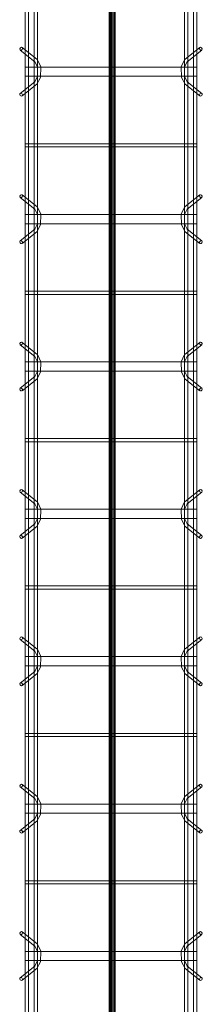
# Model space of a CAD drawing. Header units: inches. Extents: x -4136 to 1945, y -6639 to 12387.
# Tile 329 of 656: x -2998 to -2983, y 10348 to 10428. Entities that reach past the tile are written whole.
import ezdxf

# ---------------------------------------------------------------- set-up
doc = ezdxf.new("R2010")
doc.units = ezdxf.units.IN
doc.header["$MEASUREMENT"] = 0
for name, color, linetype, lineweight in [('A-FLOR', 7, 'Continuous', 9), ('A-GENM', 7, 'Continuous', 9), ('S-BEAM', 7, 'Continuous', 9)]:
    doc.layers.add(name, color=color, linetype=linetype, lineweight=lineweight)

# ---------------------------------------------------------------- blocks, each defined once
blk = doc.blocks.new('Dowel bar assembly - Dowel bar assembly-669756-SLAB ON GROUND JOINTS')
at = {"layer": 'S-BEAM', "color": 253, "true_color": 0xaaaaaa}
for p, q in [((2175, 1.979), (0, 1.979)), ((0, 1.722), (2175, 1.722)), ((448.024, 2.232), (448.973, 1.033)), ((449.175, 1.192), (448.225, 2.392)), ((449.625, 1.99), (449.625, -12.01)), ((450.375, 1.99), (449.625, 1.99)), ((449.625, 1.99), (450.375, 1.99)), ((450.375, -12.01), (450.375, 1.99)), ((451.761, 2.392), (450.811, 1.192)), ((451.013, 1.033), (451.962, 2.232)), ((455.871, 1.99), (455.871, -12.01)), ((456.129, 1.99), (455.871, 1.99)), ((455.871, 1.99), (456.129, 1.99)), ((456.129, -12.01), (456.129, 1.99)), ((460.024, 2.232), (460.973, 1.033)), ((461.175, 1.192), (460.225, 2.392)), ((461.625, 1.99), (461.625, -12.01)), ((462.375, 1.99), (461.625, 1.99)), ((461.625, 1.99), (462.375, 1.99)), ((462.375, -12.01), (462.375, 1.99)), ((463.761, 2.392), (462.811, 1.192)), ((463.013, 1.033), (463.962, 2.232)), ((467.871, 1.99), (467.871, -12.01)), ((468.129, 1.99), (467.871, 1.99)), ((467.871, 1.99), (468.129, 1.99)), ((468.129, -12.01), (468.129, 1.99)), ((472.024, 2.232), (472.973, 1.033)), ((473.175, 1.192), (472.225, 2.392)), ((473.625, 1.99), (473.625, -12.01)), ((474.375, 1.99), (473.625, 1.99)), ((473.625, 1.99), (474.375, 1.99)), ((474.375, -12.01), (474.375, 1.99)), ((475.761, 2.392), (474.811, 1.192)), ((475.013, 1.033), (475.962, 2.232)), ((479.871, 1.99), (479.871, -12.01)), ((480.129, 1.99), (479.871, 1.99)), ((479.871, 1.99), (480.129, 1.99)), ((480.129, -12.01), (480.129, 1.99)), ((484.024, 2.232), (484.973, 1.033)), ((485.175, 1.192), (484.225, 2.392)), ((485.625, 1.99), (485.625, -12.01)), ((486.375, 1.99), (485.625, 1.99)), ((485.625, 1.99), (486.375, 1.99)), ((486.375, -12.01), (486.375, 1.99)), ((487.761, 2.392), (486.811, 1.192)), ((487.013, 1.033), (487.962, 2.232)), ((491.871, 1.99), (491.871, -12.01)), ((492.129, 1.99), (491.871, 1.99)), ((491.871, 1.99), (492.129, 1.99)), ((492.129, -12.01), (492.129, 1.99)), ((496.024, 2.232), (496.973, 1.033)), ((497.175, 1.192), (496.225, 2.392)), ((497.625, 1.99), (497.625, -12.01)), ((498.375, 1.99), (497.625, 1.99)), ((497.625, 1.99), (498.375, 1.99)), ((498.375, -12.01), (498.375, 1.99)), ((499.761, 2.392), (498.811, 1.192)), ((499.013, 1.033), (499.962, 2.232)), ((503.871, 1.99), (503.871, -12.01)), ((504.129, 1.99), (503.871, 1.99)), ((503.871, 1.99), (504.129, 1.99)), ((504.129, -12.01), (504.129, 1.99)), ((508.024, 2.232), (508.973, 1.033)), ((509.175, 1.192), (508.225, 2.392)), ((509.625, 1.99), (509.625, -12.01)), ((510.375, 1.99), (509.625, 1.99)), ((509.625, 1.99), (510.375, 1.99)), ((510.375, -12.01), (510.375, 1.99)), ((511.761, 2.392), (510.811, 1.192)), ((511.013, 1.033), (511.962, 2.232)), ((515.871, 1.99), (515.871, -12.01)), ((516.129, 1.99), (515.871, 1.99)), ((515.871, 1.99), (516.129, 1.99)), ((516.129, -12.01), (516.129, 1.99)), ((520.024, 2.232), (520.973, 1.033)), ((521.175, 1.192), (520.225, 2.392)), ((521.625, 1.99), (521.625, -12.01)), ((522.375, 1.99), (521.625, 1.99)), ((521.625, 1.99), (522.375, 1.99)), ((522.375, -12.01), (522.375, 1.99)), ((523.761, 2.392), (522.811, 1.192)), ((523.013, 1.033), (523.962, 2.232)), ((2175, 1.246), (0, 1.246)), ((0, 0.988), (2175, 0.988)), ((2175, -11.015), (0, -11.015)), ((448.973, -11.053), (448.024, -12.253)), ((448.225, -12.412), (449.175, -11.213)), ((450.811, -11.213), (451.761, -12.412)), ((451.962, -12.253), (451.013, -11.053)), ((460.973, -11.053), (460.024, -12.253)), ((460.225, -12.412), (461.175, -11.213)), ((462.811, -11.213), (463.761, -12.412)), ((463.962, -12.253), (463.013, -11.053)), ((472.973, -11.053), (472.024, -12.253)), ((472.225, -12.412), (473.175, -11.213)), ((474.811, -11.213), (475.761, -12.412)), ((475.962, -12.253), (475.013, -11.053)), ((484.973, -11.053), (484.024, -12.253)), ((484.225, -12.412), (485.175, -11.213)), ((486.811, -11.213), (487.761, -12.412)), ((487.962, -12.253), (487.013, -11.053)), ((496.973, -11.053), (496.024, -12.253)), ((496.225, -12.412), (497.175, -11.213)), ((498.811, -11.213), (499.761, -12.412)), ((499.962, -12.253), (499.013, -11.053)), ((508.973, -11.053), (508.024, -12.253)), ((508.225, -12.412), (509.175, -11.213)), ((510.811, -11.213), (511.761, -12.412)), ((511.962, -12.253), (511.013, -11.053)), ((520.973, -11.053), (520.024, -12.253)), ((520.225, -12.412), (521.175, -11.213)), ((522.811, -11.213), (523.761, -12.412)), ((523.962, -12.253), (523.013, -11.053)), ((0, -11.273), (2175, -11.273)), ((2175, -11.742), (0, -11.742)), ((0, -12), (2175, -12)), ((450.375, -12.01), (449.625, -12.01)), ((449.625, -12.01), (450.375, -12.01)), ((456.129, -12.01), (455.871, -12.01)), ((455.871, -12.01), (456.129, -12.01)), ((462.375, -12.01), (461.625, -12.01)), ((461.625, -12.01), (462.375, -12.01)), ((468.129, -12.01), (467.871, -12.01)), ((467.871, -12.01), (468.129, -12.01)), ((474.375, -12.01), (473.625, -12.01)), ((473.625, -12.01), (474.375, -12.01)), ((480.129, -12.01), (479.871, -12.01)), ((479.871, -12.01), (480.129, -12.01)), ((486.375, -12.01), (485.625, -12.01)), ((485.625, -12.01), (486.375, -12.01)), ((492.129, -12.01), (491.871, -12.01)), ((491.871, -12.01), (492.129, -12.01)), ((498.375, -12.01), (497.625, -12.01)), ((497.625, -12.01), (498.375, -12.01)), ((504.129, -12.01), (503.871, -12.01)), ((503.871, -12.01), (504.129, -12.01)), ((510.375, -12.01), (509.625, -12.01)), ((509.625, -12.01), (510.375, -12.01)), ((516.129, -12.01), (515.871, -12.01)), ((515.871, -12.01), (516.129, -12.01)), ((522.375, -12.01), (521.625, -12.01)), ((521.625, -12.01), (522.375, -12.01))]:
    blk.add_line(p, q, dxfattribs=at)
at = {"layer": 'S-BEAM', "color": 253, "true_color": 0xaaaaaa, "flags": 128}
for points in [[(448.973, 1.033), (449.526, 0.731), (450.387, 0.715), (450.972, 0.987), (451.013, 1.033)], [(449.175, 1.192), (449.625, 0.972), (450.382, 0.977), (450.811, 1.192)], [(460.973, 1.033), (461.526, 0.731), (462.387, 0.715), (462.972, 0.987), (463.013, 1.033)], [(461.175, 1.192), (461.625, 0.972), (462.382, 0.977), (462.811, 1.192)], [(472.973, 1.033), (473.526, 0.731), (474.387, 0.715), (474.972, 0.987), (475.013, 1.033)], [(473.175, 1.192), (473.625, 0.972), (474.382, 0.977), (474.811, 1.192)], [(484.973, 1.033), (485.526, 0.731), (486.387, 0.715), (486.972, 0.987), (487.013, 1.033)], [(485.175, 1.192), (485.625, 0.972), (486.382, 0.977), (486.811, 1.192)], [(496.973, 1.033), (497.526, 0.731), (498.387, 0.715), (498.972, 0.987), (499.013, 1.033)], [(497.175, 1.192), (497.625, 0.972), (498.382, 0.977), (498.811, 1.192)], [(508.973, 1.033), (509.526, 0.731), (510.387, 0.715), (510.972, 0.987), (511.013, 1.033)], [(509.175, 1.192), (509.625, 0.972), (510.382, 0.977), (510.811, 1.192)], [(520.973, 1.033), (521.526, 0.731), (522.387, 0.715), (522.972, 0.987), (523.013, 1.033)], [(521.175, 1.192), (521.625, 0.972), (522.382, 0.977), (522.811, 1.192)], [(448.973, -11.053), (449.526, -10.751), (450.387, -10.736), (450.972, -11.007), (451.013, -11.053)], [(449.175, -11.213), (449.625, -10.993), (450.382, -10.997), (450.811, -11.213)], [(460.973, -11.053), (461.526, -10.751), (462.387, -10.736), (462.972, -11.007), (463.013, -11.053)], [(461.175, -11.213), (461.625, -10.993), (462.382, -10.997), (462.811, -11.213)], [(472.973, -11.053), (473.526, -10.751), (474.387, -10.736), (474.972, -11.007), (475.013, -11.053)], [(473.175, -11.213), (473.625, -10.993), (474.382, -10.997), (474.811, -11.213)], [(484.973, -11.053), (485.526, -10.751), (486.387, -10.736), (486.972, -11.007), (487.013, -11.053)], [(485.175, -11.213), (485.625, -10.993), (486.382, -10.997), (486.811, -11.213)], [(496.973, -11.053), (497.526, -10.751), (498.387, -10.736), (498.972, -11.007), (499.013, -11.053)], [(497.175, -11.213), (497.625, -10.993), (498.382, -10.997), (498.811, -11.213)], [(508.973, -11.053), (509.526, -10.751), (510.387, -10.736), (510.972, -11.007), (511.013, -11.053)], [(509.175, -11.213), (509.625, -10.993), (510.382, -10.997), (510.811, -11.213)], [(520.973, -11.053), (521.526, -10.751), (522.387, -10.736), (522.972, -11.007), (523.013, -11.053)], [(521.175, -11.213), (521.625, -10.993), (522.382, -10.997), (522.811, -11.213)]]:
    blk.add_lwpolyline(points, dxfattribs=at)
at = {"layer": 'S-BEAM', "color": 253, "true_color": 0xaaaaaa}
for centre, major_axis, start_param, end_param in [((448.125, 2.312), (0.101, 0.08), 5.709265, 8.850858), ((451.862, 2.312), (-0.101, 0.08), 3.715513, 6.857105), ((460.125, 2.312), (0.101, 0.08), 5.709265, 8.850858), ((463.862, 2.312), (-0.101, 0.08), 3.715513, 6.857105), ((472.125, 2.312), (0.101, 0.08), 5.709265, 8.850858), ((475.862, 2.312), (-0.101, 0.08), 3.715513, 6.857105), ((484.125, 2.312), (0.101, 0.08), 5.709265, 8.850858), ((487.862, 2.312), (-0.101, 0.08), 3.715513, 6.857105), ((496.125, 2.312), (0.101, 0.08), 5.709265, 8.850858), ((499.862, 2.312), (-0.101, 0.08), 3.715513, 6.857105), ((508.125, 2.312), (0.101, 0.08), 5.709265, 8.850858), ((511.862, 2.312), (-0.101, 0.08), 3.715513, 6.857105), ((520.125, 2.312), (0.101, 0.08), 5.709265, 8.850858), ((523.862, 2.312), (-0.101, 0.08), 3.715513, 6.857105), ((448.125, 2.312), (0.101, 0.08), 2.567673, 5.709265), ((451.862, 2.312), (-0.101, 0.08), 0.57392, 3.715513), ((460.125, 2.312), (0.101, 0.08), 2.567673, 5.709265), ((463.862, 2.312), (-0.101, 0.08), 0.57392, 3.715513), ((472.125, 2.312), (0.101, 0.08), 2.567673, 5.709265), ((475.862, 2.312), (-0.101, 0.08), 0.57392, 3.715513), ((484.125, 2.312), (0.101, 0.08), 2.567673, 5.709265), ((487.862, 2.312), (-0.101, 0.08), 0.57392, 3.715513), ((496.125, 2.312), (0.101, 0.08), 2.567673, 5.709265), ((499.862, 2.312), (-0.101, 0.08), 0.57392, 3.715513), ((508.125, 2.312), (0.101, 0.08), 2.567673, 5.709265), ((511.862, 2.312), (-0.101, 0.08), 0.57392, 3.715513), ((520.125, 2.312), (0.101, 0.08), 2.567673, 5.709265), ((523.862, 2.312), (-0.101, 0.08), 0.57392, 3.715513), ((448.125, -12.332), (-0.101, 0.08), 3.715513, 6.857105), ((448.125, -12.332), (-0.101, 0.08), 0.57392, 3.715513), ((451.862, -12.332), (0.101, 0.08), 5.709265, 8.850858), ((451.862, -12.332), (0.101, 0.08), 2.567673, 5.709265), ((460.125, -12.332), (-0.101, 0.08), 3.715513, 6.857105), ((460.125, -12.332), (-0.101, 0.08), 0.57392, 3.715513), ((463.862, -12.332), (0.101, 0.08), 5.709265, 8.850858), ((463.862, -12.332), (0.101, 0.08), 2.567673, 5.709265), ((472.125, -12.332), (-0.101, 0.08), 3.715513, 6.857105), ((472.125, -12.332), (-0.101, 0.08), 0.57392, 3.715513), ((475.862, -12.332), (0.101, 0.08), 5.709265, 8.850858), ((475.862, -12.332), (0.101, 0.08), 2.567673, 5.709265), ((484.125, -12.332), (-0.101, 0.08), 3.715513, 6.857105), ((484.125, -12.332), (-0.101, 0.08), 0.57392, 3.715513), ((487.862, -12.332), (0.101, 0.08), 5.709265, 8.850858), ((487.862, -12.332), (0.101, 0.08), 2.567673, 5.709265), ((496.125, -12.332), (-0.101, 0.08), 3.715513, 6.857105), ((496.125, -12.332), (-0.101, 0.08), 0.57392, 3.715513), ((499.862, -12.332), (0.101, 0.08), 5.709265, 8.850858), ((499.862, -12.332), (0.101, 0.08), 2.567673, 5.709265), ((508.125, -12.332), (-0.101, 0.08), 3.715513, 6.857105), ((508.125, -12.332), (-0.101, 0.08), 0.57392, 3.715513), ((511.862, -12.332), (0.101, 0.08), 5.709265, 8.850858), ((511.862, -12.332), (0.101, 0.08), 2.567673, 5.709265), ((520.125, -12.332), (-0.101, 0.08), 3.715513, 6.857105), ((520.125, -12.332), (-0.101, 0.08), 0.57392, 3.715513), ((523.862, -12.332), (0.101, 0.08), 5.709265, 8.850858), ((523.862, -12.332), (0.101, 0.08), 2.567673, 5.709265)]:
    blk.add_ellipse(centre, major_axis=major_axis, ratio=0.816528, start_param=start_param, end_param=end_param, dxfattribs=at)

msp = doc.modelspace()

# ---------------------------------------------------------------- hatches: boundary and pattern name
at = {"layer": 'A-GENM', "true_color": 0x0000ff}
for points in [[(-2990.65717, 12077.1894), (-2990.65717, 12076.83507), (-2990.65717, 9901.50436), (-2990.65717, 9901.1894), (-2991.08036, 9901.1894), (-2991.08036, 9901.50436), (-2991.08036, 12076.83507), (-2991.08036, 12077.1894)], [(-2991.02059, 9901.1894), (-2991.02059, 9901.50436), (-2991.02059, 12076.83507), (-2991.02059, 12077.1894), (-2990.62689, 12077.1894), (-2990.62689, 12076.83507), (-2990.62689, 9901.50436), (-2990.62689, 9901.1894)], [(-2990.65869, 12077.1894), (-2990.65869, 12076.83507), (-2990.65869, 9901.50436), (-2990.65869, 9901.1894), (-2991.00273, 9901.1894), (-2991.00273, 9901.50436), (-2991.00273, 12076.83507), (-2991.00273, 12077.1894)], [(-2990.57181, 12077.1894), (-2990.57181, 12076.83507), (-2990.57181, 9901.50436), (-2990.57181, 9901.1894), (-2990.99348, 9901.1894), (-2990.99348, 9901.50436), (-2990.99348, 12076.83507), (-2990.99348, 12077.1894)], [(-2990.7803, 12077.1894), (-2990.7803, 12076.83507), (-2990.7803, 9901.50436), (-2990.7803, 9901.1894), (-2990.86718, 9901.1894), (-2990.86718, 9901.50436), (-2990.86718, 12076.83507), (-2990.86718, 12077.1894)], [(-2990.57029, 12077.1894), (-2990.57029, 12076.83507), (-2990.57029, 9901.50436), (-2990.57029, 9901.1894), (-2990.7803, 9901.1894), (-2990.7803, 9901.50436), (-2990.7803, 12076.83507), (-2990.7803, 12077.1894)]]:
    msp.add_hatch(color=5, dxfattribs=at).paths.add_polyline_path(points, flags=0)

# ---------------------------------------------------------------- linework, layer by layer
at = {"layer": 'A-FLOR'}
for p, q in [((-2991.08036, 12076.83507), (-2991.08036, 9901.1894)), ((-2991.02059, 9901.1894), (-2991.02059, 12076.83507)), ((-2991.00273, 9901.1894), (-2991.00273, 12076.83507)), ((-2990.99348, 12076.83507), (-2990.99348, 9901.1894)), ((-2990.98122, 12076.83507), (-2990.98122, 9901.1894)), ((-2990.91585, 12076.83507), (-2990.91585, 9901.1894)), ((-2990.86718, 12076.83507), (-2990.86718, 9901.1894)), ((-2990.7803, 9901.1894), (-2990.7803, 12076.83507)), ((-2990.66626, 12076.83507), (-2990.66626, 9901.1894)), ((-2990.65869, 12076.83507), (-2990.65869, 9901.1894)), ((-2990.65717, 12076.83507), (-2990.65717, 9901.1894)), ((-2990.62689, 12076.83507), (-2990.62689, 9901.1894)), ((-2990.57181, 12076.83507), (-2990.57181, 9901.1894)), ((-2990.57029, 12076.83507), (-2990.57029, 9901.1894))]:
    msp.add_line(p, q, dxfattribs=at)
at = {"layer": 'A-GENM', "color": 5, "true_color": 0x0000ff}
for p, q in [((-2991.08036, 9901.50436), (-2991.08036, 12076.83507)), ((-2991.02059, 12076.83507), (-2991.02059, 9901.50436)), ((-2991.02059, 12076.83507), (-2991.02059, 9901.50436)), ((-2991.00273, 12076.83507), (-2991.00273, 9901.50436)), ((-2990.99348, 9901.50436), (-2990.99348, 12076.83507)), ((-2990.98122, 9901.50436), (-2990.98122, 12076.83507)), ((-2990.98122, 12076.83507), (-2990.98122, 9901.50436)), ((-2990.91585, 9901.50436), (-2990.91585, 12076.83507)), ((-2990.86718, 9901.50436), (-2990.86718, 12076.83507)), ((-2990.7803, 12076.83507), (-2990.7803, 9901.50436)), ((-2990.66626, 9901.50436), (-2990.66626, 12076.83507)), ((-2990.66626, 9901.50436), (-2990.66626, 12076.83507)), ((-2990.65869, 9901.50436), (-2990.65869, 12076.83507)), ((-2990.65717, 9901.50436), (-2990.65717, 12076.83507)), ((-2990.62689, 12076.83507), (-2990.62689, 9901.50436)), ((-2990.62689, 12076.83507), (-2990.62689, 9901.50436)), ((-2990.57181, 9901.50436), (-2990.57181, 12076.83507)), ((-2990.57029, 9901.50436), (-2990.57029, 12076.83507))]:
    msp.add_line(p, q, dxfattribs=at)

# ---------------------------------------------------------------- block references
at = {"layer": 'S-BEAM', "color": 253, "true_color": 0xaaaaaa, "rotation": 89.99999999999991}
msp.add_blockref('Dowel bar assembly - Dowel bar assembly-669756-SLAB ON GROUND JOINTS', (-2995.93092, 9901.50636), dxfattribs=at)

doc.saveas('drawing.dxf')
